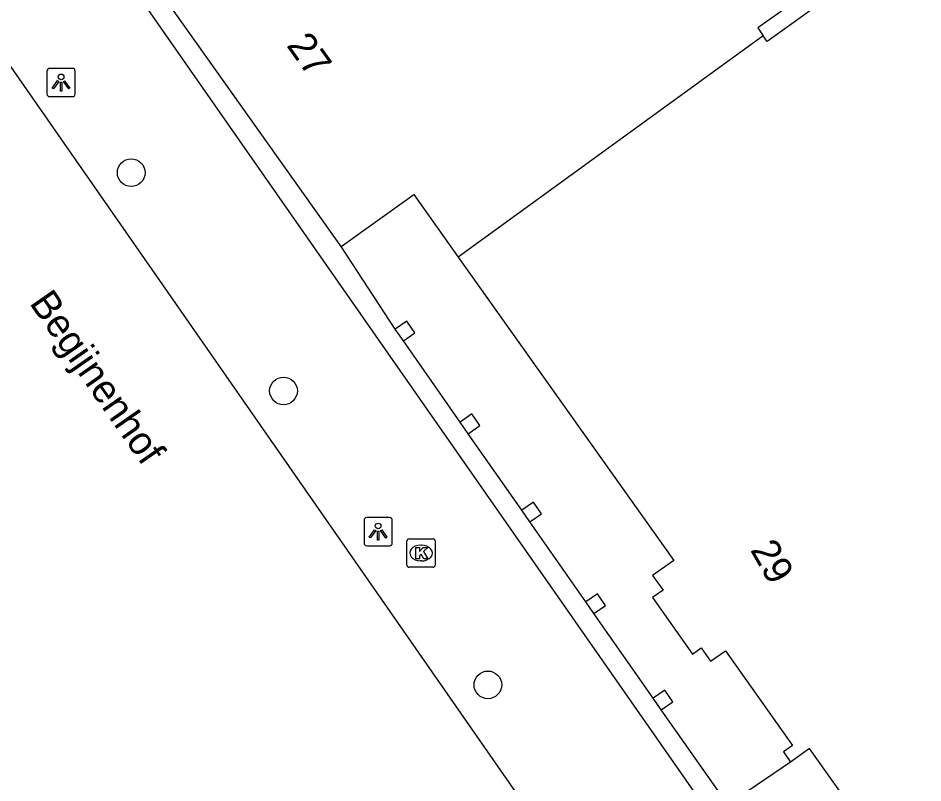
# Model space of a CAD drawing. Extents: x 161087 to 161922, y 382574 to 383873.
# Drawn here: x 161454.07 to 161486.03, y 383018.93 to 383045.94 of the extents above; entities that cross this region are included whole.
import ezdxf

# ---------------------------------------------------------------- set-up
doc = ezdxf.new("R2010")
doc.units = 0
for name, color, linetype in [('IMGEO_Boom', 7, 'Continuous'), ('IMGEO_Kolk', 7, 'Continuous'), ('IMGEO_Lichtpunt', 7, 'Continuous'), ('IMGEO_Lijnafwatering', 7, 'Continuous'), ('IMGEO_Openbare_ruimte_label', 7, 'Continuous'), ('IMGEO_Pand', 7, 'Continuous'), ('IMGEO_Pand_nummerreeks', 7, 'Continuous'), ('IMGEO_Voetgangersgebied_open', 7, 'Continuous')]:
    doc.layers.add(name, color=color, linetype=linetype)

msp = doc.modelspace()

# ---------------------------------------------------------------- linework, layer by layer
at = {"layer": 'IMGEO_Boom'}
for centre in [(161458.062, 383040.482), (161463.443, 383032.775), (161470.664, 383022.393)]:
    msp.add_circle(centre, 0.489, dxfattribs=at)
at = {"layer": 'IMGEO_Kolk'}
for p, q in [((161467.878, 383027.55), (161468.73, 383027.55)), ((161467.803, 383026.624), (161467.803, 383027.476)), ((161468.291, 383027.33), (161468.316, 383027.33)), ((161468.804, 383027.476), (161468.804, 383026.624)), ((161468.73, 383026.55), (161467.878, 383026.55)), ((161468.314, 383026.77), (161468.289, 383026.77))]:
    msp.add_line(p, q, dxfattribs=at)
for points in [[(161467.878, 383027.55), (161468.73, 383027.55)], [(161467.803, 383026.624), (161467.803, 383027.476)], [(161468.124, 383027.25), (161468.247, 383027.25), (161468.247, 383027.099), (161468.377, 383027.25), (161468.541, 383027.25), (161468.395, 383027.099), (161468.548, 383026.85), (161468.396, 383026.85), (161468.311, 383027.014), (161468.247, 383026.947), (161468.247, 383026.85), (161468.124, 383026.85), (161468.124, 383027.25)], [(161468.804, 383027.476), (161468.804, 383026.624)], [(161468.73, 383026.55), (161467.878, 383026.55)]]:
    msp.add_lwpolyline(points, dxfattribs=at)
for centre, start, end in [((161467.88, 383027.474), 91.552, 178.448), ((161467.88, 383027.474), 91.552, 178.448), ((161468.728, 383027.474), 1.552, 88.448), ((161468.728, 383027.474), 1.552, 88.448), ((161467.88, 383026.626), 181.552, 268.448), ((161467.88, 383026.626), 181.552, 268.448), ((161468.728, 383026.626), 271.552, 358.448), ((161468.728, 383026.626), 271.552, 358.448)]:
    msp.add_arc(centre, 0.0765, start, end, dxfattribs=at)
for centre, major_axis, ratio, start_param, end_param in [((161468.29, 383027.05), (-0.387, 0.002), 0.722429, 4.712389, 7.853982), ((161468.315, 383027.05), (-0.39, 0.002), 0.717154, 1.570796, 4.712389)]:
    msp.add_ellipse(centre, major_axis=major_axis, ratio=ratio, start_param=start_param, end_param=end_param, dxfattribs=at)
at = {"layer": 'IMGEO_Lichtpunt'}
for p, q in [((161455.989, 383044.165), (161455.181, 383044.165)), ((161455.989, 383044.165), (161455.181, 383044.165)), ((161455.087, 383044.07), (161455.087, 383043.263)), ((161455.087, 383044.07), (161455.087, 383043.263)), ((161456.083, 383043.263), (161456.083, 383044.07)), ((161456.083, 383043.263), (161456.083, 383044.07)), ((161455.181, 383043.169), (161455.989, 383043.169)), ((161455.181, 383043.169), (161455.989, 383043.169)), ((161466.288, 383028.207), (161466.288, 383027.4)), ((161466.288, 383028.207), (161466.288, 383027.4)), ((161467.19, 383028.302), (161466.382, 383028.302)), ((161467.19, 383028.302), (161466.382, 383028.302)), ((161467.284, 383027.4), (161467.284, 383028.207)), ((161467.284, 383027.4), (161467.284, 383028.207)), ((161466.382, 383027.306), (161467.19, 383027.306)), ((161466.382, 383027.306), (161467.19, 383027.306))]:
    msp.add_line(p, q, dxfattribs=at)
for points in [[(161455.461, 383043.734), (161455.5, 383043.706), (161455.312, 383043.444), (161455.274, 383043.471), (161455.461, 383043.734)], [(161455.563, 383043.686), (161455.61, 383043.686), (161455.61, 383043.364), (161455.563, 383043.364), (161455.563, 383043.686)], [(161455.673, 383043.706), (161455.711, 383043.733), (161455.898, 383043.471), (161455.859, 383043.443), (161455.673, 383043.706)], [(161466.662, 383027.871), (161466.701, 383027.843), (161466.513, 383027.581), (161466.475, 383027.608), (161466.662, 383027.871)], [(161466.764, 383027.823), (161466.811, 383027.823), (161466.811, 383027.501), (161466.764, 383027.501), (161466.764, 383027.823)], [(161466.874, 383027.843), (161466.912, 383027.87), (161467.099, 383027.608), (161467.06, 383027.58), (161466.874, 383027.843)]]:
    msp.add_lwpolyline(points, dxfattribs=at)
for centre in [(161455.586, 383043.868), (161466.787, 383028.005)]:
    msp.add_circle(centre, 0.0994, dxfattribs=at)
for centre, start, end in [((161455.181, 383044.07), 90, 180), ((161455.181, 383044.07), 90, 180), ((161455.989, 383044.07), 0, 90), ((161455.989, 383044.07), 0, 90), ((161455.181, 383043.263), 180, 270), ((161455.181, 383043.263), 180, 270), ((161455.989, 383043.263), 270, 0), ((161455.989, 383043.263), 270, 360), ((161466.382, 383028.207), 90, 180), ((161466.382, 383028.207), 90, 180), ((161467.19, 383028.207), 0, 90), ((161467.19, 383028.207), 0, 90), ((161466.382, 383027.4), 180, 270), ((161466.382, 383027.4), 180, 270), ((161467.19, 383027.4), 270, 0), ((161467.19, 383027.4), 270, 360)]:
    msp.add_arc(centre, 0.0946, start, end, dxfattribs=at)
at = {"layer": 'IMGEO_Lijnafwatering'}
for points in [[(161458.989, 383036.791), (161446.16, 383055.215)], [(161471.96, 383018.162), (161458.989, 383036.791)]]:
    msp.add_lwpolyline(points, dxfattribs=at)
at = {"layer": 'IMGEO_Pand'}
for points in [[(161482.886, 383056.376), (161479.575, 383054.027), (161483.766, 383048.128), (161480.198, 383045.594), (161480.396, 383045.315)], [(161485.837, 383015.025), (161489.111, 383017.351), (161489.521, 383016.774), (161497.04, 383022.116), (161496.02, 383023.552), (161498.21, 383025.108), (161498.755, 383024.34), (161499.891, 383025.147), (161496.378, 383030.091), (161500, 383033.453), (161505.188, 383038.268), (161500, 383042.696), (161492.435, 383049.152), (161488.764, 383051.032), (161480.534, 383045.122), (161480.396, 383045.315)], [(161465.478, 383037.88), (161458.424, 383047.81)], [(161480.396, 383045.315), (161469.619, 383037.497)], [(161465.478, 383037.88), (161468.049, 383039.707), (161469.619, 383037.497)], [(161469.619, 383037.497), (161477.229, 383026.785), (161476.485, 383026.257), (161476.854, 383025.738), (161476.48, 383025.473), (161477.896, 383023.48), (161478.2, 383023.696), (161478.534, 383023.227), (161479.054, 383023.596), (161481.428, 383020.254), (161481.105, 383020.024), (161481.358, 383019.668)], [(161467.681, 383034.544), (161468.089, 383034.829), (161467.803, 383035.239), (161467.394, 383034.953)], [(161467.681, 383034.544), (161467.394, 383034.953)], [(161469.972, 383031.265), (161470.38, 383031.55), (161470.094, 383031.96), (161469.685, 383031.674)], [(161469.972, 383031.265), (161469.685, 383031.674)], [(161472.149, 383028.151), (161472.557, 383028.436), (161472.271, 383028.846), (161471.862, 383028.56)], [(161472.149, 383028.151), (161471.862, 383028.56)], [(161474.412, 383024.913), (161474.82, 383025.198), (161474.534, 383025.608), (161474.125, 383025.322)], [(161474.412, 383024.913), (161474.125, 383025.322)], [(161476.789, 383021.511), (161477.197, 383021.796), (161476.911, 383022.206), (161476.502, 383021.92)], [(161476.789, 383021.511), (161476.502, 383021.92)], [(161485.837, 383015.025), (161485.721, 383014.943), (161482.027, 383020.143), (161481.358, 383019.668)]]:
    msp.add_lwpolyline(points, dxfattribs=at)
at = {"layer": 'IMGEO_Voetgangersgebied_open'}
for points in [[(161436.953, 383077.304), (161482.447, 383012.169)], [(161467.394, 383034.953), (161465.478, 383037.88)], [(161469.685, 383031.674), (161467.681, 383034.544)], [(161471.862, 383028.56), (161469.972, 383031.265)], [(161474.125, 383025.322), (161472.149, 383028.151)], [(161476.502, 383021.92), (161474.412, 383024.913)], [(161478.86, 383018.566), (161476.789, 383021.511)], [(161481.358, 383019.668), (161479.555, 383018.442)]]:
    msp.add_lwpolyline(points, dxfattribs=at)

# ---------------------------------------------------------------- texts
at = {"layer": 'IMGEO_Openbare_ruimte_label'}
msp.add_text('Begijnenhof', height=1, rotation=304.8981, dxfattribs=at).set_placement((161454.444, 383035.877))
at = {"layer": 'IMGEO_Pand_nummerreeks'}
for s, rotation, p in [('27', 305.3889, (161463.527, 383044.978)), ('29', 299.7816, (161479.918, 383027.16))]:
    msp.add_text(s, height=1, rotation=rotation, dxfattribs=at).set_placement(p)

doc.saveas('drawing.dxf')
